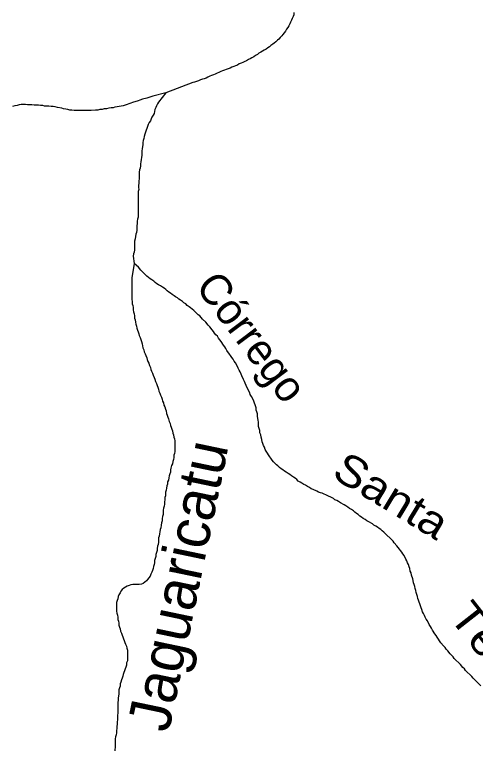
# Model space of a CAD drawing. Extents: x 652.3 to 678, y 7316.9 to 7344.9.
# Drawn here: x 653.757 to 654.95, y 7318.657 to 7320.543 of the extents above; entities that cross this region are included whole.
import ezdxf
from ezdxf.enums import TextEntityAlignment as Align

# ---------------------------------------------------------------- set-up
doc = ezdxf.new("R2010")
doc.units = 0
doc.header["$LTSCALE"] = 0.032
doc.layers.add('61', color=7, linetype='Continuous')
doc.layers.add('7', color=7, linetype='Continuous', lineweight=25)

msp = doc.modelspace()

# ---------------------------------------------------------------- linework, layer by layer
at = {"layer": '7'}
for points in [[(654.4795, 7320.5485), (654.4795, 7320.543), (654.4779, 7320.5382), (654.4755, 7320.5334), (654.4739, 7320.5286), (654.4715, 7320.5239), (654.4692, 7320.5191), (654.4668, 7320.5143), (654.4644, 7320.5095), (654.4612, 7320.5056), (654.458, 7320.5008), (654.4548, 7320.496), (654.4517, 7320.492), (654.4485, 7320.4881), (654.4445, 7320.4841), (654.4413, 7320.4801), (654.4373, 7320.4769), (654.4333, 7320.4729), (654.4294, 7320.4697), (654.4254, 7320.4666), (654.4206, 7320.4634), (654.4166, 7320.4602), (654.4127, 7320.457), (654.4079, 7320.4538), (654.4031, 7320.4514), (654.3991, 7320.4483), (654.3944, 7320.4459), (654.3896, 7320.4435), (654.3856, 7320.4403), (654.3808, 7320.4371), (654.3761, 7320.4339), (654.3713, 7320.4316), (654.3673, 7320.4284), (654.3625, 7320.4268), (654.3578, 7320.4236), (654.353, 7320.422), (654.3482, 7320.4196), (654.3434, 7320.4172), (654.3387, 7320.4156), (654.3339, 7320.4125), (654.3291, 7320.4109), (654.3243, 7320.4093), (654.3196, 7320.4069), (654.3148, 7320.4045), (654.31, 7320.4029), (654.3052, 7320.4013), (654.3005, 7320.3997), (654.2957, 7320.3973), (654.2909, 7320.3958), (654.2861, 7320.3934), (654.2814, 7320.3918), (654.2766, 7320.3894), (654.2718, 7320.387), (654.2671, 7320.3854), (654.2623, 7320.3838), (654.2575, 7320.3814), (654.2527, 7320.379), (654.248, 7320.3774), (654.2432, 7320.3759), (654.2384, 7320.3743), (654.2336, 7320.3719), (654.2281, 7320.3703), (654.2233, 7320.3687), (654.2185, 7320.3671), (654.1484, 7320.341)], [(654.1484, 7320.341), (654.1151, 7320.3321), (654.1103, 7320.3305), (654.0992, 7320.3273), (654.0888, 7320.3241), (654.0817, 7320.3218), (654.0769, 7320.3202), (654.0626, 7320.3154), (654.0578, 7320.3138), (654.0435, 7320.309), (654.0387, 7320.3074), (654.0331, 7320.3066), (654.0283, 7320.305), (654.0228, 7320.3042), (654.0172, 7320.3035), (654.0124, 7320.3019), (654.0069, 7320.3019), (654.0013, 7320.3011), (653.9949, 7320.2995), (653.9894, 7320.2995), (653.9838, 7320.2979), (653.9782, 7320.2979), (653.9726, 7320.2963), (653.9671, 7320.2963), (653.9559, 7320.2947), (653.9114, 7320.2947), (653.9058, 7320.2963), (653.9002, 7320.2963), (653.8955, 7320.2979), (653.8899, 7320.2987), (653.8843, 7320.2995), (653.8796, 7320.3011), (653.8684, 7320.3027), (653.8628, 7320.3042), (653.8573, 7320.305), (653.8517, 7320.305), (653.8461, 7320.3066), (653.835, 7320.3066), (653.8302, 7320.3082), (653.8246, 7320.3082), (653.8191, 7320.309), (653.8079, 7320.309), (653.8024, 7320.3098), (653.7912, 7320.3098), (653.7857, 7320.3106), (653.7745, 7320.3106), (653.7689, 7320.3098), (653.7642, 7320.3082), (653.7578, 7320.3074), (653.7522, 7320.3058)], [(654.1484, 7320.341), (654.1302, 7320.317), (654.127, 7320.3122), (654.1246, 7320.3074), (654.123, 7320.3027), (654.1206, 7320.2979), (654.1198, 7320.2923), (654.1183, 7320.2875), (654.1159, 7320.2828), (654.1127, 7320.278), (654.1111, 7320.2732), (654.1087, 7320.2684), (654.1055, 7320.2637), (654.1031, 7320.2589), (654.1015, 7320.2533), (654.0992, 7320.2485), (654.0976, 7320.2438), (654.096, 7320.239), (654.0944, 7320.2334), (654.0928, 7320.2279), (654.092, 7320.2223), (654.0904, 7320.2175), (654.0896, 7320.2119), (654.0896, 7320.2064), (654.088, 7320.2016), (654.0872, 7320.196), (654.0864, 7320.1905), (654.0864, 7320.1849), (654.0864, 7320.1793), (654.0856, 7320.1738), (654.0848, 7320.1682), (654.084, 7320.1626), (654.0832, 7320.157), (654.0832, 7320.1515), (654.0825, 7320.1459), (654.0809, 7320.1411), (654.0801, 7320.1356), (654.0801, 7320.13), (654.0801, 7320.1244), (654.0801, 7320.1189), (654.0793, 7320.1125), (654.0785, 7320.1069), (654.0777, 7320.1013), (654.0777, 7320.0958), (654.0785, 7320.0902), (654.0769, 7320.0854), (654.0769, 7320.0799), (654.0769, 7320.0743)], [(654.0769, 7320.0743), (654.0769, 7320.0687), (654.0769, 7320.0632), (654.0769, 7320.0576), (654.0769, 7320.052), (654.0769, 7320.0464), (654.0769, 7320.0409), (654.0769, 7320.0353), (654.0769, 7320.0297), (654.0769, 7320.0242), (654.0769, 7320.0186), (654.0753, 7320.0138), (654.0745, 7320.0083), (654.0745, 7320.0027), (654.0737, 7319.9963), (654.0737, 7319.9907), (654.0737, 7319.9852), (654.0729, 7319.9796), (654.0713, 7319.9748), (654.0705, 7319.9685), (654.0697, 7319.9629), (654.0681, 7319.9565), (654.0681, 7319.951), (654.0681, 7319.9454), (654.0673, 7319.9398), (654.0673, 7319.9343), (654.0665, 7319.9287), (654.0649, 7319.9239), (654.0641, 7319.9183), (654.0641, 7319.9176)], [(654.0641, 7319.9176), (654.0665, 7319.8992), (654.0665, 7319.8992)], [(654.0665, 7319.8992), (654.061, 7319.8618), (654.061, 7319.8507), (654.061, 7319.8451), (654.061, 7319.8396), (654.061, 7319.834), (654.061, 7319.8284), (654.061, 7319.8229), (654.061, 7319.8173), (654.061, 7319.8117), (654.061, 7319.8061), (654.0618, 7319.8006), (654.0618, 7319.795), (654.0634, 7319.7902), (654.0641, 7319.7847), (654.0641, 7319.7791), (654.0649, 7319.7735), (654.0665, 7319.7687), (654.0673, 7319.7632), (654.0673, 7319.7576), (654.0697, 7319.7528), (654.0705, 7319.7473), (654.0713, 7319.7417), (654.0729, 7319.7369), (654.0737, 7319.7314), (654.0753, 7319.7266), (654.0769, 7319.7218), (654.0785, 7319.717), (654.0801, 7319.7123), (654.0825, 7319.7075), (654.084, 7319.7019), (654.0856, 7319.6971), (654.0872, 7319.6908), (654.0888, 7319.686), (654.0896, 7319.6804), (654.092, 7319.6757), (654.0928, 7319.6701), (654.0952, 7319.6653), (654.0968, 7319.6605), (654.0992, 7319.655), (654.1008, 7319.6502), (654.1023, 7319.6454), (654.1047, 7319.6406), (654.1063, 7319.6351), (654.1087, 7319.6295), (654.1103, 7319.6247), (654.1119, 7319.62), (654.1143, 7319.6152), (654.1159, 7319.6096), (654.1183, 7319.604), (654.1206, 7319.5993), (654.1222, 7319.5937), (654.1246, 7319.5881), (654.1262, 7319.5834), (654.1278, 7319.5786), (654.1302, 7319.5738), (654.131, 7319.5682), (654.1334, 7319.5635), (654.135, 7319.5579), (654.1374, 7319.5531), (654.1389, 7319.5475), (654.1405, 7319.5428), (654.1429, 7319.538), (654.1437, 7319.5324), (654.1461, 7319.5277), (654.1477, 7319.5221), (654.1493, 7319.5173), (654.1509, 7319.5109), (654.1525, 7319.5062), (654.1541, 7319.5014)], [(654.2328, 7319.7664), (654.2249, 7319.7743), (654.2209, 7319.7775), (654.2169, 7319.7807), (654.2129, 7319.7839), (654.209, 7319.787), (654.2042, 7319.7902), (654.2002, 7319.7942), (654.1954, 7319.7974), (654.1915, 7319.8006), (654.1867, 7319.8038), (654.1827, 7319.8069), (654.1787, 7319.8101), (654.174, 7319.8125), (654.17, 7319.8157), (654.1652, 7319.8189), (654.1604, 7319.8221), (654.1564, 7319.8252), (654.1525, 7319.8284), (654.1485, 7319.8316), (654.1445, 7319.8348), (654.1397, 7319.838), (654.135, 7319.8412), (654.1302, 7319.8435), (654.1254, 7319.8467), (654.1214, 7319.8499), (654.1175, 7319.8531), (654.1127, 7319.8563), (654.1079, 7319.8595), (654.1039, 7319.8626), (654.1, 7319.8658), (654.0912, 7319.8746), (654.084, 7319.8817), (654.0777, 7319.8897), (654.0665, 7319.8992)], [(654.5957, 7319.2826), (654.5909, 7319.2858), (654.5861, 7319.2874), (654.5821, 7319.2905), (654.563, 7319.3001), (654.5583, 7319.3017), (654.5535, 7319.3041), (654.5487, 7319.3057), (654.5439, 7319.3072), (654.5392, 7319.3096), (654.5296, 7319.3144), (654.5249, 7319.316), (654.5201, 7319.3192), (654.5153, 7319.3216), (654.5105, 7319.3248), (654.5058, 7319.3271), (654.501, 7319.3303), (654.4962, 7319.3327), (654.4914, 7319.3359), (654.4875, 7319.3399), (654.4835, 7319.3431), (654.4787, 7319.3462), (654.4739, 7319.3494), (654.4692, 7319.3526), (654.4652, 7319.3558), (654.4604, 7319.359), (654.4556, 7319.3614), (654.4517, 7319.3645), (654.4469, 7319.3677), (654.4429, 7319.3709), (654.4389, 7319.3749), (654.4349, 7319.3781), (654.427, 7319.386), (654.4238, 7319.39), (654.4206, 7319.3948), (654.4174, 7319.3988), (654.4143, 7319.4035), (654.4119, 7319.4083), (654.4087, 7319.4131), (654.4055, 7319.4178), (654.4039, 7319.4234), (654.4015, 7319.4282), (654.3999, 7319.433), (654.3983, 7319.4377), (654.3967, 7319.4433), (654.3952, 7319.4497), (654.3944, 7319.4552), (654.392, 7319.4608), (654.392, 7319.4664), (654.3904, 7319.472), (654.3888, 7319.4767), (654.3888, 7319.4879), (654.388, 7319.4934), (654.3864, 7319.4982), (654.3856, 7319.5038), (654.3856, 7319.5101), (654.384, 7319.5149), (654.3824, 7319.5197), (654.3824, 7319.5253), (654.3808, 7319.5308), (654.3777, 7319.5404), (654.3753, 7319.5452), (654.3705, 7319.5547), (654.3673, 7319.5595), (654.3657, 7319.5643), (654.3586, 7319.5786), (654.357, 7319.5834), (654.3538, 7319.5889), (654.3522, 7319.5937), (654.3498, 7319.5985), (654.345, 7319.608), (654.3434, 7319.6128), (654.341, 7319.6184), (654.3387, 7319.6231), (654.3355, 7319.6279), (654.3339, 7319.6327), (654.3291, 7319.6422), (654.3259, 7319.6462), (654.3227, 7319.651), (654.3196, 7319.6558), (654.3164, 7319.6605), (654.3132, 7319.6645), (654.3068, 7319.6741), (654.3044, 7319.6788), (654.3013, 7319.6836), (654.2981, 7319.6876), (654.2917, 7319.6971), (654.2885, 7319.7011), (654.2854, 7319.7059), (654.2822, 7319.7107), (654.2782, 7319.7146), (654.275, 7319.7186), (654.2718, 7319.7234), (654.2686, 7319.7274), (654.2623, 7319.7353), (654.2583, 7319.7393), (654.2519, 7319.7473), (654.244, 7319.7552), (654.24, 7319.7592), (654.2368, 7319.7632), (654.2328, 7319.7664)], [(654.1541, 7319.5014), (654.1557, 7319.4966), (654.1572, 7319.4903), (654.1596, 7319.4847), (654.1612, 7319.4799), (654.1628, 7319.4751), (654.1644, 7319.4704), (654.166, 7319.4656), (654.1668, 7319.46), (654.1684, 7319.4552), (654.1692, 7319.4497), (654.1708, 7319.4449), (654.1724, 7319.4401), (654.1724, 7319.4346), (654.1724, 7319.429), (654.1724, 7319.4234), (654.1724, 7319.4178), (654.1724, 7319.4123), (654.1708, 7319.4075), (654.1692, 7319.4027), (654.1692, 7319.3972), (654.1684, 7319.3916), (654.1668, 7319.3868), (654.166, 7319.3805), (654.1636, 7319.3757), (654.162, 7319.3693), (654.1604, 7319.3645), (654.1604, 7319.359), (654.1588, 7319.3542), (654.1572, 7319.3494), (654.1564, 7319.3439), (654.1557, 7319.3383), (654.1533, 7319.3335), (654.1533, 7319.3279), (654.1517, 7319.3232), (654.1501, 7319.3176), (654.1493, 7319.312), (654.1477, 7319.3072), (654.1477, 7319.2977), (654.1461, 7319.2929), (654.1461, 7319.2874), (654.1453, 7319.2818), (654.1453, 7319.2762), (654.1445, 7319.2706), (654.1429, 7319.2659), (654.1421, 7319.2603), (654.1421, 7319.2547), (654.1421, 7319.2492), (654.1405, 7319.2444), (654.1389, 7319.2388), (654.1389, 7319.2325), (654.1374, 7319.2277), (654.1366, 7319.2221), (654.1358, 7319.2149), (654.1342, 7319.2102), (654.1334, 7319.2046), (654.1326, 7319.199), (654.1318, 7319.1935), (654.1302, 7319.1887), (654.1294, 7319.1831), (654.1294, 7319.1776), (654.1286, 7319.172), (654.127, 7319.1672), (654.1262, 7319.1616), (654.1262, 7319.1561), (654.1246, 7319.1513), (654.123, 7319.1457), (654.123, 7319.1402), (654.1214, 7319.1354), (654.1198, 7319.1298), (654.1198, 7319.1242), (654.1183, 7319.1195), (654.1167, 7319.1147), (654.1159, 7319.1091), (654.1143, 7319.1043), (654.1127, 7319.0996), (654.1103, 7319.0948), (654.1079, 7319.09), (654.1047, 7319.0853), (654.1015, 7319.0813), (654.0984, 7319.0773), (654.0944, 7319.0741), (654.0904, 7319.0709), (654.0856, 7319.0693), (654.0801, 7319.0685), (654.0745, 7319.0685), (654.0689, 7319.0685), (654.0634, 7319.0685), (654.0586, 7319.067), (654.0538, 7319.0654), (654.049, 7319.0638), (654.0443, 7319.0614), (654.0403, 7319.0582), (654.0355, 7319.055), (654.0323, 7319.051), (654.0307, 7319.0463), (654.0275, 7319.0415), (654.0252, 7319.0367), (654.0244, 7319.0311), (654.0228, 7319.0264), (654.0212, 7319.0216)], [(654.9641, 7318.806), (654.9442, 7318.8259), (654.9402, 7318.8298), (654.9243, 7318.8457), (654.9211, 7318.8497), (654.9171, 7318.8529), (654.9108, 7318.8609), (654.8948, 7318.8768), (654.8917, 7318.8808), (654.8885, 7318.8847), (654.8845, 7318.8887), (654.8781, 7318.8967), (654.8742, 7318.9007), (654.871, 7318.9054), (654.867, 7318.9094), (654.8606, 7318.9174), (654.8511, 7318.9317), (654.8479, 7318.9365), (654.8447, 7318.9404), (654.8384, 7318.95), (654.836, 7318.9548), (654.8336, 7318.9595), (654.8304, 7318.9643), (654.8256, 7318.9739), (654.8224, 7318.9786), (654.8193, 7318.9834), (654.8177, 7318.9882), (654.8153, 7318.993), (654.8129, 7318.9977), (654.8113, 7319.0033), (654.8089, 7319.0081), (654.8073, 7319.0128), (654.8025, 7319.0272), (654.801, 7319.0319), (654.7994, 7319.0367), (654.7978, 7319.0423), (654.7962, 7319.0471), (654.7954, 7319.0526), (654.7938, 7319.0574), (654.793, 7319.063), (654.7914, 7319.0677), (654.7898, 7319.0725), (654.789, 7319.0781), (654.7874, 7319.0829), (654.7842, 7319.0924), (654.7835, 7319.098), (654.7811, 7319.1028), (654.7803, 7319.1091), (654.7779, 7319.1139), (654.7763, 7319.1195), (654.7739, 7319.1242), (654.7723, 7319.129), (654.7699, 7319.1338), (654.7652, 7319.1433), (654.762, 7319.1473), (654.7596, 7319.1521), (654.75, 7319.164), (654.7461, 7319.168), (654.7397, 7319.176), (654.7365, 7319.1799), (654.7126, 7319.2038), (654.7087, 7319.207), (654.7047, 7319.2102), (654.7007, 7319.2134), (654.6967, 7319.2165), (654.6919, 7319.2189), (654.6872, 7319.2221), (654.6832, 7319.2253), (654.6736, 7319.2301), (654.6689, 7319.2332), (654.6641, 7319.2364), (654.6593, 7319.2388), (654.6553, 7319.242), (654.6506, 7319.2452), (654.6466, 7319.2492), (654.6418, 7319.2523), (654.6378, 7319.2555), (654.6339, 7319.2587), (654.6291, 7319.2619), (654.6243, 7319.2651), (654.6195, 7319.2683), (654.6148, 7319.2714), (654.61, 7319.2746), (654.6004, 7319.2794), (654.5957, 7319.2826)], [(654.0212, 7319.0216), (654.0212, 7319.016), (654.0212, 7319.0105), (654.0212, 7319.0049), (654.0212, 7318.9993), (654.022, 7318.9937), (654.0236, 7318.989), (654.0244, 7318.9834), (654.0244, 7318.9778), (654.026, 7318.9731), (654.0275, 7318.9683), (654.0275, 7318.9627), (654.0291, 7318.9579), (654.0307, 7318.9532), (654.0315, 7318.9476), (654.0339, 7318.942), (654.0355, 7318.9373), (654.0371, 7318.9325), (654.0395, 7318.9277), (654.0411, 7318.9229), (654.0427, 7318.9182), (654.0443, 7318.9134), (654.0466, 7318.9086), (654.0482, 7318.903), (654.0498, 7318.8983), (654.0498, 7318.8927), (654.0498, 7318.8871), (654.0498, 7318.8816), (654.0498, 7318.876), (654.0498, 7318.8704), (654.0474, 7318.8656), (654.0466, 7318.8593), (654.0451, 7318.8545), (654.0435, 7318.8497), (654.0419, 7318.845), (654.0403, 7318.8402), (654.0387, 7318.8354), (654.0371, 7318.8306), (654.0355, 7318.8259), (654.0339, 7318.8211), (654.0323, 7318.8155), (654.0307, 7318.8107), (654.0307, 7318.8052), (654.0291, 7318.8004), (654.0275, 7318.7956), (654.0275, 7318.7901), (654.0275, 7318.7845), (654.026, 7318.7797), (654.0252, 7318.7741), (654.0252, 7318.7686), (654.0244, 7318.763), (654.0244, 7318.7574), (654.0244, 7318.7519), (654.0244, 7318.7463), (654.0244, 7318.7407), (654.0244, 7318.7351), (654.0236, 7318.7296), (654.0236, 7318.724), (654.0236, 7318.7184), (654.0228, 7318.7121), (654.0228, 7318.7065), (654.022, 7318.7009), (654.022, 7318.6954), (654.0212, 7318.6898), (654.0212, 7318.6842), (654.0204, 7318.6787), (654.0188, 7318.6739), (654.018, 7318.6683), (654.018, 7318.6627), (654.018, 7318.6572), (654.0164, 7318.6301)]]:
    msp.add_lwpolyline(points, dxfattribs=at)

# ---------------------------------------------------------------- texts
at = {"layer": '61'}
for s, height, rotation, p in [('Córrego', 0.08, 307.024, (654.3393, 7319.6849)), ('Jaguaricatu', 0.11, 78.209, (654.2336, 7319.0546))]:
    msp.add_text(s, height=height, rotation=rotation, dxfattribs=at).set_placement(p, align=Align.CENTER)
at = {"layer": '61', "width": 1.15}
for s, rotation, p in [('Santa', 328.816, (654.7119, 7319.2644)), ('Teresa', 308.111, (654.9968, 7318.8337))]:
    msp.add_text(s, height=0.08, rotation=rotation, dxfattribs=at).set_placement(p, align=Align.CENTER)

doc.saveas('drawing.dxf')
